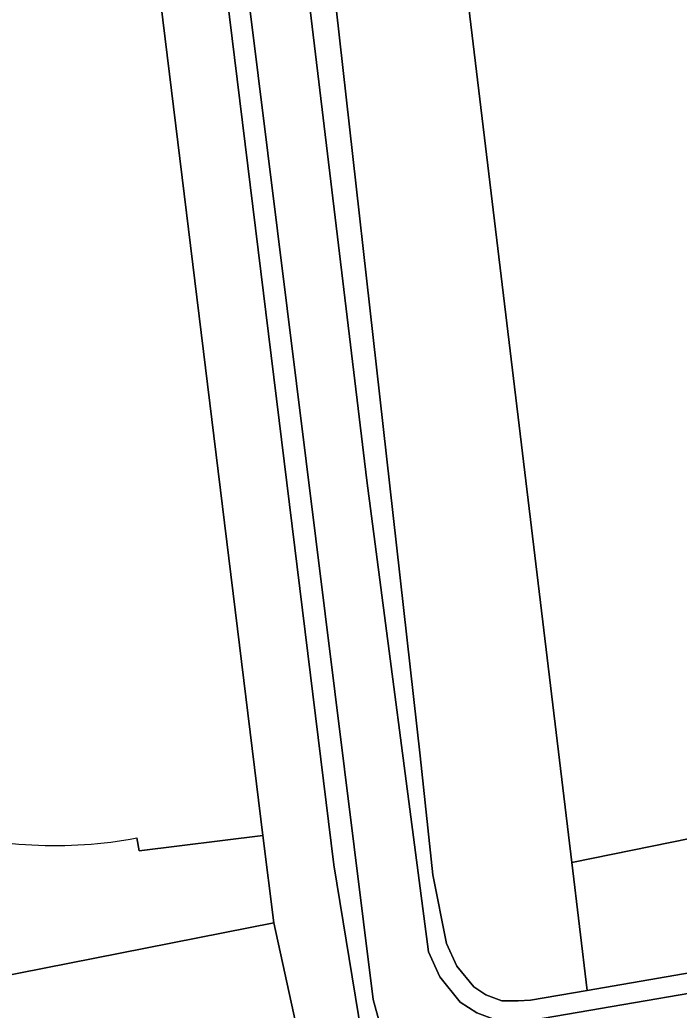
# Model space of a CAD drawing. Extents: x 161477 to 163040, y 383680 to 384871.
# Drawn here: x 161985.69 to 162018.56, y 383946.02 to 383995.35 of the extents above; entities that cross this region are included whole.
import ezdxf

# ---------------------------------------------------------------- set-up
doc = ezdxf.new("R2010")
doc.units = 0
for name, color, linetype in [('IMGEO_Erf', 7, 'Continuous'), ('IMGEO_Loofbos', 7, 'Continuous'), ('IMGEO_Oever', 7, 'Continuous'), ('IMGEO_Pand', 7, 'Continuous'), ('IMGEO_Pand_overbouw', 7, 'Continuous'), ('IMGEO_Parkeervlak_halfverhard', 7, 'Continuous'), ('IMGEO_Waterloop', 7, 'Continuous')]:
    doc.layers.add(name, color=color, linetype=linetype)

msp = doc.modelspace()

# ---------------------------------------------------------------- linework, layer by layer
at = {"layer": 'IMGEO_Erf'}
msp.add_lwpolyline([(161955.133, 383951.147), (161955.119, 383951.24), (161924.788, 383947.478), (161924.838, 383947.067), (161924.975, 383947.096), (161925.091, 383946.137), (161925.124, 383945.867), (161934.398, 383946.998), (161936.102, 383938.095), (161936.789, 383938.231), (161958.017, 383942.414), (161958.264, 383942.462), (161961.138, 383943.029), (161961.384, 383943.077), (161998.351, 383950.362), (161997.814, 383954.725), (161991.65, 383953.96), (161991.526, 383954.596)], dxfattribs=at)
msp.add_arc((161987.423, 383976.849), 22.628, 253.8493, 280.4463, dxfattribs=at)
at = {"layer": 'IMGEO_Loofbos'}
for points in [[(162090.662, 384020.475), (162005.991, 384013.187), (162013.207, 383953.38), (162219.246, 383995.24)], [(161999.791, 384010.878), (162005.643, 383958.68), (162006.278, 383952.761), (162006.969, 383949.336), (162007.482, 383948.218), (162008.324, 383947.179), (162008.925, 383946.789), (162009.728, 383946.48), (162010.533, 383946.48), (162011.145, 383946.512), (162013.977, 383947), (162013.207, 383953.38), (162005.991, 384013.187)], [(161996.419, 384012.363), (161991.058, 384011.902), (161991.117, 384009.147), (161991.261, 384007.832), (161991.39, 384006.662), (161991.801, 384003.707), (161992.257, 384000), (161992.411, 383998.745), (161997.814, 383954.725), (161998.351, 383950.362), (162000, 383942.855), (162000.031, 383937.464), (162010.847, 383939.506), (162010.903, 383939.211), (162014.37, 383939.952), (162011.763, 383939.868), (162008.65, 383939.901), (162006.367, 383940.099), (162005.22, 383940.5), (162004.153, 383941.124), (162003.206, 383942.488), (162002.728, 383944.84), (162001.352, 383953.251), (161994.442, 384009.283)], [(162219.246, 383995.24), (162013.207, 383953.38), (162013.977, 383947), (162024.055, 383948.735)]]:
    msp.add_lwpolyline(points, dxfattribs=at)
at = {"layer": 'IMGEO_Oever'}
for points in [[(162024.055, 383948.735), (162013.977, 383947), (162011.145, 383946.512), (162010.533, 383946.48), (162009.728, 383946.48), (162008.925, 383946.789), (162008.324, 383947.179), (162007.482, 383948.218), (162006.969, 383949.336), (162006.278, 383952.761), (162005.643, 383958.68), (161999.791, 384010.878)], [(161998.53, 384010.141), (161999.451, 384001.79), (162002.983, 383972.406)], [(162042.803, 383947.531), (162027.262, 383944.906), (162015.666, 383942.851), (162013.616, 383942.636), (162011.1, 383942.504), (162008.995, 383942.393), (162007.719, 383942.327), (162006.801, 383942.375), (162005.688, 383942.551), (162005.089, 383942.794), (162004.505, 383943.345), (162003.922, 383944.317), (162003.307, 383946.553), (161996.633, 384000.203), (161995.622, 384009.962)], [(161994.442, 384009.283), (162001.352, 383953.251), (162002.728, 383944.84), (162003.206, 383942.488), (162004.153, 383941.124), (162005.22, 383940.5), (162006.367, 383940.099), (162008.65, 383939.901), (162011.763, 383939.868), (162014.37, 383939.952), (162015.376, 383940.165), (162020.108, 383940.9)], [(162002.983, 383972.406), (162006.06, 383948.918), (162006.626, 383947.686), (162007.646, 383946.426), (162008.468, 383945.893), (162009.542, 383945.48), (162010.559, 383945.48), (162011.256, 383945.517), (162024.219, 383947.748), (162027.598, 383948.283), (162029.484, 383948.684), (162032.717, 383949.115), (162040.244, 383950.118), (162041.784, 383950.352)]]:
    msp.add_lwpolyline(points, dxfattribs=at)
at = {"layer": 'IMGEO_Pand'}
msp.add_lwpolyline([(161991.526, 383954.596), (161991.65, 383953.96), (161997.814, 383954.725), (161992.411, 383998.745)], dxfattribs=at)
msp.add_arc((161987.423, 383976.849), 22.628, 253.8493, 280.4463, dxfattribs=at)
at = {"layer": 'IMGEO_Pand_overbouw'}
msp.add_lwpolyline([(161966.543, 383987.797), (161967.919, 383976.828), (161965.92, 383976.575), (161968.408, 383956.619), (161969.073, 383951.131), (161955.356, 383949.45), (161955.133, 383951.147), (161955.119, 383951.24), (161924.788, 383947.478), (161924.838, 383947.067), (161924.975, 383947.096), (161925.091, 383946.137), (161925.124, 383945.867), (161934.398, 383946.998), (161936.102, 383938.095), (161936.789, 383938.231), (161958.017, 383942.414), (161958.264, 383942.462), (161961.138, 383943.029), (161961.384, 383943.077), (161998.351, 383950.362), (161997.814, 383954.725), (161991.65, 383953.96), (161991.526, 383954.596)], dxfattribs=at)
msp.add_arc((161987.423, 383976.849), 22.628, 253.8493, 280.4463, dxfattribs=at)
at = {"layer": 'IMGEO_Parkeervlak_halfverhard'}
msp.add_lwpolyline([(161962.015, 383930.287), (162000.031, 383937.464), (162000, 383942.855), (161998.351, 383950.362), (161961.384, 383943.077), (161962.856, 383937.888), (161963.467, 383937.995), (161965.452, 383938.407), (161966.837, 383931.517), (161957.328, 383929.739), (161955.986, 383936.551), (161958.009, 383936.945), (161958.577, 383937.055), (161958.017, 383942.414), (161936.789, 383938.231), (161939.172, 383925.788)], close=True, dxfattribs=at)
at = {"layer": 'IMGEO_Waterloop'}
for points in [[(161995.622, 384009.962), (161996.633, 384000.203), (162003.307, 383946.553), (162003.922, 383944.317), (162004.505, 383943.345), (162005.089, 383942.794), (162005.688, 383942.551), (162006.801, 383942.375), (162007.719, 383942.327), (162008.995, 383942.393), (162011.1, 383942.504), (162013.616, 383942.636), (162015.666, 383942.851), (162027.262, 383944.906), (162042.803, 383947.531)], [(162041.784, 383950.352), (162040.244, 383950.118), (162032.717, 383949.115), (162029.484, 383948.684), (162027.598, 383948.283), (162024.219, 383947.748), (162011.256, 383945.517), (162010.559, 383945.48), (162009.542, 383945.48), (162008.468, 383945.893), (162007.646, 383946.426), (162006.626, 383947.686), (162006.06, 383948.918), (162002.983, 383972.406), (161999.451, 384001.79)]]:
    msp.add_lwpolyline(points, dxfattribs=at)

doc.saveas('drawing.dxf')
